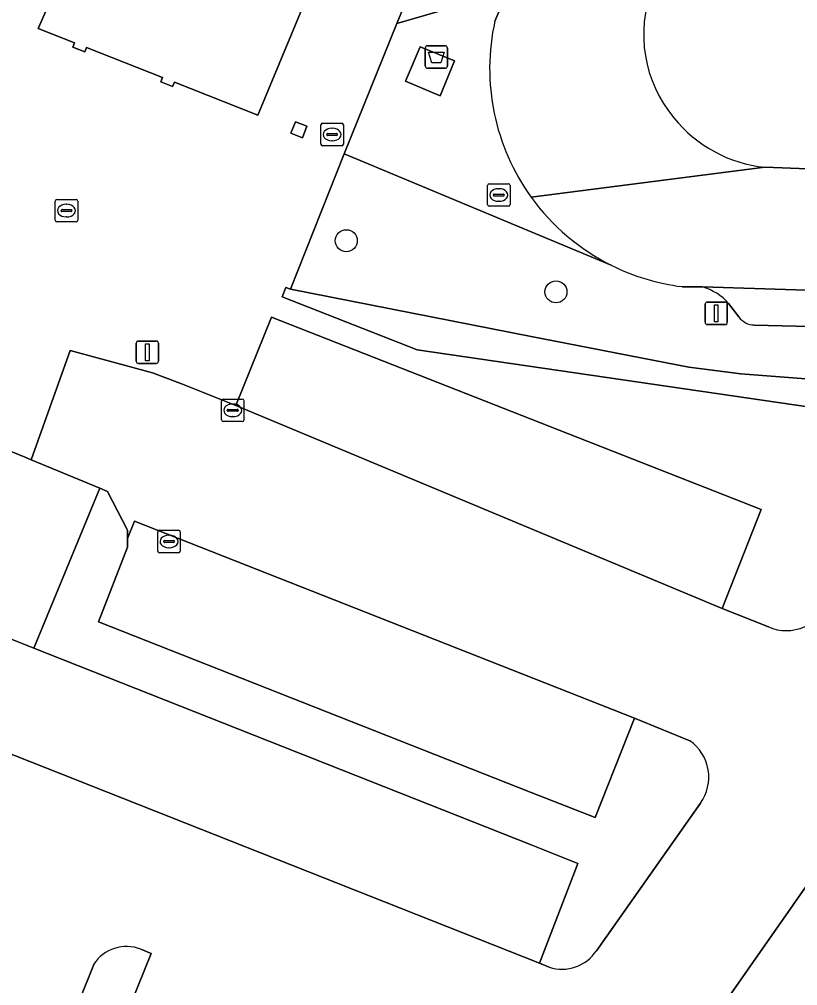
# Model space of a CAD drawing. Extents: x 160023 to 161302, y 384750 to 385707.
# Drawn here: x 160477.22 to 160511.86, y 384872.19 to 384915.19 of the extents above; entities that cross this region are included whole.
import ezdxf

# ---------------------------------------------------------------- set-up
doc = ezdxf.new("R2010")
doc.units = 0
for name, color, linetype in [('IMGEO_Afval_apart_plaats', 7, 'Continuous'), ('IMGEO_Boom', 7, 'Continuous'), ('IMGEO_Groenvoorziening', 7, 'Continuous'), ('IMGEO_Haag', 7, 'Continuous'), ('IMGEO_Kolk', 7, 'Continuous'), ('IMGEO_Lichtmast', 7, 'Continuous'), ('IMGEO_Pand', 7, 'Continuous'), ('IMGEO_Parkeervlak_open', 7, 'Continuous'), ('IMGEO_Rijbaan_lokaal_open', 7, 'Continuous'), ('IMGEO_Rioolput', 7, 'Continuous'), ('IMGEO_Voetpad_gesloten', 7, 'Continuous'), ('IMGEO_Voetpad_open', 7, 'Continuous')]:
    doc.layers.add(name, color=color, linetype=linetype)

msp = doc.modelspace()

# ---------------------------------------------------------------- linework, layer by layer
at = {"layer": 'IMGEO_Afval_apart_plaats'}
for p, q in [((160495.282, 384913.111), (160495.282, 384913.911)), ((160495.282, 384913.911), (160495.282, 384913.111)), ((160495.382, 384914.011), (160496.172, 384914.011)), ((160496.172, 384914.011), (160495.382, 384914.011)), ((160496.272, 384913.911), (160496.272, 384913.111)), ((160496.272, 384913.111), (160496.272, 384913.911)), ((160496.172, 384913.011), (160495.382, 384913.011)), ((160495.382, 384913.011), (160496.172, 384913.011))]:
    msp.add_line(p, q, dxfattribs=at)
msp.add_lwpolyline([(160495.425, 384913.725), (160496.129, 384913.725), (160495.98, 384913.255), (160495.574, 384913.255), (160495.425, 384913.725)], dxfattribs=at)
for centre, start, end in [((160495.382, 384913.911), 90, 180), ((160495.382, 384913.911), 90, 180), ((160496.172, 384913.911), 0, 90), ((160496.172, 384913.911), 360, 90), ((160495.382, 384913.111), 180, 270), ((160495.382, 384913.111), 180, 270), ((160496.172, 384913.111), 270, 0), ((160496.172, 384913.111), 270, 0)]:
    msp.add_arc(centre, 0.1, start, end, dxfattribs=at)
at = {"layer": 'IMGEO_Boom'}
for centre in [(160491.772, 384905.337), (160501.101, 384903.06)]:
    msp.add_circle(centre, 0.489, dxfattribs=at)
at = {"layer": 'IMGEO_Groenvoorziening'}
for points in [[(160491.682, 384909.2), (160494.024, 384915.009), (160500, 384929.409)], [(160442.044, 384920.242), (160468.993, 384909.67), (160467.26, 384905.381), (160473.877, 384902.577), (160471.469, 384896.483), (160470.912, 384895.074), (160474.479, 384895.176), (160474.571, 384895.411), (160475.067, 384896.69), (160477.517, 384895.683), (160477.753, 384895.586), (160479.478, 384900.453), (160483.149, 384899.455), (160484.49, 384898.949), (160486.856, 384897.997), (160488.441, 384901.939), (160500, 384897.398), (160510.225, 384893.382), (160508.49, 384888.974), (160510.554, 384888.154)], [(160490.281, 384916.822), (160487.842, 384910.926), (160484.121, 384912.394), (160484.044, 384912.199), (160483.513, 384912.408), (160483.596, 384912.602), (160480.216, 384913.935), (160480.132, 384913.745), (160479.602, 384913.954), (160479.684, 384914.147), (160478.061, 384914.785), (160478.862, 384916.6)], [(160513.24, 384889.331), (160513.017, 384897.939), (160512.413, 384897.924), (160494.932, 384900.485), (160488.915, 384902.842), (160489.086, 384903.261), (160489.29, 384903.178), (160491.682, 384909.2)], [(160482.037, 384891.705), (160482.037, 384892.079), (160482.037, 384892.453), (160481.149, 384894.17), (160480.804, 384894.331), (160477.873, 384887.204), (160500, 384878.451), (160502.074, 384877.631), (160500.361, 384873.194), (160500.801, 384873.006)], [(160507.062, 384883.089), (160504.591, 384884.088), (160502.847, 384879.666), (160500, 384880.788), (160480.747, 384888.375), (160482.037, 384891.705)], [(160502.898, 384873.737), (160507.526, 384880.314)], [(160480.53, 384873.135), (160479.288, 384870.027), (160481.315, 384869.217), (160483.086, 384873.613)], [(160483.086, 384873.613), (160482.633, 384873.81)]]:
    msp.add_lwpolyline(points, dxfattribs=at)
for points in [[(160489.308, 384910.122), (160489.51, 384910.633), (160490.022, 384910.432), (160489.82, 384909.92)], [(160500, 384901.08), (160489.29, 384903.178), (160489.086, 384903.261), (160488.915, 384902.842), (160494.932, 384900.485), (160512.413, 384897.924), (160513.017, 384897.939), (160512.987, 384899.124), (160509.321, 384899.416), (160507.018, 384899.706)]]:
    msp.add_lwpolyline(points, close=True, dxfattribs=at)
for centre, radius, start, end in [((160511.351, 384889.989), 2.001, 246.5291, 340.7967), ((160505.928, 384881.473), 1.974, 324.0465, 54.9384), ((160481.995, 384872.184), 1.747, 68.5792, 147.0109), ((160501.36, 384874.774), 1.855, 252.4462, 325.9902)]:
    msp.add_arc(centre, radius, start, end, dxfattribs=at)
at = {"layer": 'IMGEO_Haag'}
for points in [[(160480.747, 384888.375), (160482.037, 384891.705), (160482.037, 384892.079), (160482.037, 384892.453), (160481.149, 384894.17), (160480.804, 384894.331), (160477.873, 384887.204), (160500, 384878.451), (160502.074, 384877.631), (160500.361, 384873.194), (160500.801, 384873.006)], [(160507.062, 384883.089), (160504.591, 384884.088), (160502.847, 384879.666), (160500, 384880.788), (160480.747, 384888.375)], [(160502.898, 384873.737), (160507.526, 384880.314)]]:
    msp.add_lwpolyline(points, dxfattribs=at)
for centre, radius, start, end in [((160505.928, 384881.473), 1.974, 324.0465, 54.9384), ((160501.36, 384874.774), 1.855, 252.4462, 325.9902)]:
    msp.add_arc(centre, radius, start, end, dxfattribs=at)
at = {"layer": 'IMGEO_Kolk'}
for p, q in [((160478.894, 384907.176), (160479.746, 384907.176)), ((160478.819, 384906.25), (160478.819, 384907.102)), ((160479.121, 384906.719), (160479.519, 384906.719)), ((160479.307, 384906.956), (160479.332, 384906.956)), ((160479.82, 384907.102), (160479.82, 384906.25)), ((160479.078, 384906.67), (160479.078, 384906.682)), ((160479.516, 384906.633), (160479.118, 384906.633)), ((160479.33, 384906.396), (160479.305, 384906.396)), ((160479.562, 384906.682), (160479.562, 384906.67)), ((160479.746, 384906.176), (160478.894, 384906.176)), ((160486.218, 384897.362), (160486.218, 384898.214)), ((160486.293, 384898.288), (160487.145, 384898.288)), ((160487.219, 384898.214), (160487.219, 384897.362)), ((160486.477, 384897.782), (160486.477, 384897.794)), ((160486.915, 384897.745), (160486.517, 384897.745)), ((160486.52, 384897.831), (160486.918, 384897.831)), ((160486.706, 384898.068), (160486.731, 384898.068)), ((160486.961, 384897.794), (160486.961, 384897.782)), ((160487.145, 384897.288), (160486.293, 384897.288)), ((160486.729, 384897.508), (160486.704, 384897.508)), ((160483.383, 384891.526), (160483.383, 384892.378)), ((160483.458, 384892.452), (160484.31, 384892.452)), ((160483.871, 384892.232), (160483.896, 384892.232)), ((160484.384, 384892.378), (160484.384, 384891.526)), ((160483.642, 384891.946), (160483.642, 384891.958)), ((160484.08, 384891.909), (160483.682, 384891.909)), ((160483.685, 384891.995), (160484.083, 384891.995)), ((160483.894, 384891.672), (160483.869, 384891.672)), ((160484.126, 384891.958), (160484.126, 384891.946)), ((160484.31, 384891.452), (160483.458, 384891.452))]:
    msp.add_line(p, q, dxfattribs=at)
for points in [[(160478.894, 384907.176), (160479.746, 384907.176)], [(160478.819, 384906.25), (160478.819, 384907.102)], [(160479.82, 384907.102), (160479.82, 384906.25)], [(160479.746, 384906.176), (160478.894, 384906.176)], [(160486.218, 384897.362), (160486.218, 384898.214)], [(160486.293, 384898.288), (160487.145, 384898.288)], [(160487.219, 384898.214), (160487.219, 384897.362)], [(160487.145, 384897.288), (160486.293, 384897.288)], [(160483.383, 384891.526), (160483.383, 384892.378)], [(160483.458, 384892.452), (160484.31, 384892.452)], [(160484.384, 384892.378), (160484.384, 384891.526)], [(160484.31, 384891.452), (160483.458, 384891.452)]]:
    msp.add_lwpolyline(points, dxfattribs=at)
for centre, radius, start, end in [((160478.896, 384907.1), 0.0765, 91.552, 178.448), ((160478.896, 384907.1), 0.0765, 91.552, 178.448), ((160479.744, 384907.1), 0.0765, 1.552, 88.448), ((160479.744, 384907.1), 0.0765, 1.552, 88.448), ((160479.118, 384906.679), 0.0403, 85.8775, 175.7526), ((160479.523, 384906.681), 0.0386, 1.7309, 96.639), ((160479.115, 384906.669), 0.0366, 178.938, 274.7102), ((160479.519, 384906.676), 0.043, 264.8664, 352.4533), ((160478.896, 384906.252), 0.0765, 181.552, 268.448), ((160478.896, 384906.252), 0.0765, 181.552, 268.448), ((160479.744, 384906.252), 0.0765, 271.552, 358.448), ((160479.744, 384906.252), 0.0765, 271.552, 358.448), ((160486.295, 384898.212), 0.0765, 91.552, 178.448), ((160486.295, 384898.212), 0.0765, 91.552, 178.448), ((160487.143, 384898.212), 0.0765, 1.552, 88.448), ((160487.143, 384898.212), 0.0765, 1.552, 88.448), ((160486.517, 384897.791), 0.0403, 85.8775, 175.7526), ((160486.514, 384897.781), 0.0366, 178.938, 274.7102), ((160486.918, 384897.788), 0.043, 264.8664, 352.4533), ((160486.922, 384897.793), 0.0386, 1.7309, 96.639), ((160486.295, 384897.364), 0.0765, 181.552, 268.448), ((160486.295, 384897.364), 0.0765, 181.552, 268.448), ((160487.143, 384897.364), 0.0765, 271.552, 358.448), ((160487.143, 384897.364), 0.0765, 271.552, 358.448), ((160483.46, 384892.376), 0.0765, 91.552, 178.448), ((160483.46, 384892.376), 0.0765, 91.552, 178.448), ((160484.308, 384892.376), 0.0765, 1.552, 88.448), ((160484.308, 384892.376), 0.0765, 1.552, 88.448), ((160483.682, 384891.955), 0.0403, 85.8775, 175.7526), ((160483.679, 384891.945), 0.0366, 178.938, 274.7102), ((160484.083, 384891.952), 0.043, 264.8664, 352.4533), ((160484.087, 384891.957), 0.0386, 1.7309, 96.639), ((160483.46, 384891.528), 0.0765, 181.552, 268.448), ((160483.46, 384891.528), 0.0765, 181.552, 268.448), ((160484.308, 384891.528), 0.0765, 271.552, 358.448), ((160484.308, 384891.528), 0.0765, 271.552, 358.448)]:
    msp.add_arc(centre, radius, start, end, dxfattribs=at)
for centre, major_axis, ratio, start_param, end_param in [((160479.306, 384906.676), (-0.387, 0.002), 0.722429, 4.712389, 7.853982), ((160479.331, 384906.676), (-0.39, 0.002), 0.717154, 1.570796, 4.712389), ((160486.705, 384897.788), (-0.387, 0.002), 0.722429, 4.712389, 7.853982), ((160486.73, 384897.788), (-0.39, 0.002), 0.717154, 1.570796, 4.712389), ((160483.87, 384891.952), (-0.387, 0.002), 0.722429, 4.712389, 7.853982), ((160483.895, 384891.952), (-0.39, 0.002), 0.717154, 1.570796, 4.712389)]:
    msp.add_ellipse(centre, major_axis=major_axis, ratio=ratio, start_param=start_param, end_param=end_param, dxfattribs=at)
at = {"layer": 'IMGEO_Lichtmast'}
for p, q in [((160507.736, 384901.707), (160507.736, 384902.507)), ((160507.736, 384902.507), (160507.736, 384901.707)), ((160507.836, 384902.607), (160508.626, 384902.607)), ((160508.626, 384902.607), (160507.836, 384902.607)), ((160508.726, 384902.507), (160508.726, 384901.707)), ((160508.726, 384901.707), (160508.726, 384902.507)), ((160508.626, 384901.607), (160507.836, 384901.607)), ((160507.836, 384901.607), (160508.626, 384901.607)), ((160482.423, 384899.974), (160482.423, 384900.774)), ((160482.423, 384900.774), (160482.423, 384899.974)), ((160482.523, 384900.874), (160483.313, 384900.874)), ((160483.313, 384900.874), (160482.523, 384900.874)), ((160483.413, 384900.774), (160483.413, 384899.974)), ((160483.413, 384899.974), (160483.413, 384900.774)), ((160483.313, 384899.874), (160482.523, 384899.874)), ((160482.523, 384899.874), (160483.313, 384899.874))]:
    msp.add_line(p, q, dxfattribs=at)
for points in [[(160508.156, 384902.482), (160508.306, 384902.482), (160508.306, 384901.732), (160508.156, 384901.732), (160508.156, 384902.482)], [(160482.843, 384900.749), (160482.993, 384900.749), (160482.993, 384899.999), (160482.843, 384899.999), (160482.843, 384900.749)]]:
    msp.add_lwpolyline(points, dxfattribs=at)
for centre, start, end in [((160507.836, 384902.507), 90, 180), ((160507.836, 384902.507), 90, 180), ((160508.626, 384902.507), 0, 90), ((160508.626, 384902.507), 360, 90), ((160507.836, 384901.707), 180, 270), ((160507.836, 384901.707), 180, 270), ((160508.626, 384901.707), 270, 0), ((160508.626, 384901.707), 270, 0), ((160482.523, 384900.774), 90, 180), ((160482.523, 384900.774), 90, 180), ((160483.313, 384900.774), 0, 90), ((160483.313, 384900.774), 360, 90), ((160482.523, 384899.974), 180, 270), ((160482.523, 384899.974), 180, 270), ((160483.313, 384899.974), 270, 0), ((160483.313, 384899.974), 270, 0)]:
    msp.add_arc(centre, 0.1, start, end, dxfattribs=at)
at = {"layer": 'IMGEO_Pand'}
msp.add_lwpolyline([(160478.862, 384916.6), (160478.061, 384914.785), (160479.684, 384914.147), (160479.602, 384913.954), (160480.132, 384913.745), (160480.216, 384913.935), (160483.596, 384912.602), (160483.513, 384912.408), (160484.044, 384912.199), (160484.121, 384912.394), (160487.842, 384910.926), (160490.281, 384916.822)], dxfattribs=at)
msp.add_lwpolyline([(160490.022, 384910.432), (160489.51, 384910.633), (160489.308, 384910.122), (160489.82, 384909.92)], close=True, dxfattribs=at)
at = {"layer": 'IMGEO_Parkeervlak_open'}
for points in [[(160606.288, 384900.713), (160596.107, 384900.95), (160554.072, 384902.039), (160536.975, 384902.502), (160516.39, 384903.001), (160507.614, 384903.278)], [(160508.785, 384902.547), (160509.236, 384901.945)], [(160509.925, 384901.586), (160513.03, 384901.504), (160518.113, 384901.369), (160596.048, 384899.383), (160603.945, 384899.192)]]:
    msp.add_lwpolyline(points, dxfattribs=at)
for points in [[(160486.856, 384897.997), (160508.49, 384888.974), (160510.225, 384893.382), (160500, 384897.398), (160488.441, 384901.939)], [(160504.591, 384884.088), (160482.346, 384892.861), (160482.037, 384892.079), (160482.037, 384891.705), (160480.747, 384888.375), (160500, 384880.788), (160502.847, 384879.666)], [(160477.873, 384887.204), (160475.995, 384887.947), (160474.953, 384885.277), (160474.258, 384883.52), (160500.361, 384873.194), (160502.074, 384877.631), (160500, 384878.451)], [(160522.781, 384883.168), (160517.812, 384886.689), (160517.773, 384884.524), (160483.42, 384835.416), (160487.346, 384832.658), (160500, 384850.695)]]:
    msp.add_lwpolyline(points, close=True, dxfattribs=at)
for centre, radius, start, end in [((160506.94, 384900.894), 2.477, 41.8465, 74.2044), ((160509.945, 384902.464), 0.878, 216.231, 268.7259)]:
    msp.add_arc(centre, radius, start, end, dxfattribs=at)
at = {"layer": 'IMGEO_Rijbaan_lokaal_open'}
for points in [[(160551.797, 385051.655), (160551.101, 385048.214), (160549.872, 385042.903), (160548.874, 385038.986), (160548.476, 385037.579), (160547.562, 385034.63), (160545.538, 385029.573), (160539.962, 385015.952), (160533.412, 385000), (160530.116, 384991.974), (160529.988, 384991.672), (160528.789, 384988.774), (160524.165, 384977.478), (160522.576, 384973.572), (160522.152, 384972.609), (160514.759, 384954.687), (160512.868, 384950.139), (160500.041, 384919.125), (160500, 384919.026), (160499.731, 384918.376), (160498.942, 384916.445), (160498.382, 384915.113)], [(160500, 384907.269), (160510.397, 384908.608)], [(160594.534, 384906.509), (160594.321, 384906.515), (160588.31, 384906.648), (160587.814, 384906.659), (160574.698, 384906.98), (160555.513, 384907.489), (160517.114, 384908.444), (160512.304, 384908.537), (160510.397, 384908.608), (160500, 384907.269)], [(160506.719, 384903.291), (160507.614, 384903.278), (160516.39, 384903.001), (160536.975, 384902.502), (160554.072, 384902.039), (160596.107, 384900.95), (160606.288, 384900.713), (160606.808, 384900.687), (160611.028, 384900.589), (160611.913, 384900.556), (160612.062, 384900.551), (160614.41, 384900.471), (160628.969, 384900.099), (160629.503, 384900.084), (160632.331, 384900.007), (160632.797, 384899.994), (160653.097, 384899.493)], [(160510.554, 384888.154), (160508.49, 384888.974), (160486.856, 384897.997), (160484.49, 384898.949), (160483.149, 384899.455), (160479.478, 384900.453), (160477.753, 384895.586), (160480.804, 384894.331), (160481.149, 384894.17), (160482.037, 384892.453), (160482.037, 384892.079), (160482.346, 384892.861), (160504.591, 384884.088), (160507.062, 384883.089)], [(160500.801, 384873.006), (160500.361, 384873.194), (160474.258, 384883.52), (160474.953, 384885.277), (160472.323, 384886.337), (160471.771, 384884.918), (160470.032, 384880.446), (160469.452, 384878.955), (160473.586, 384877.32)], [(160474.521, 384874.618), (160474.361, 384874.152), (160464.457, 384849.226), (160463.975, 384847.918), (160465.825, 384842.366), (160483.42, 384835.416), (160517.773, 384884.524)], [(160507.526, 384880.314), (160502.898, 384873.737)], [(160482.633, 384873.81), (160483.086, 384873.613), (160481.315, 384869.217), (160485.625, 384867.504), (160494.398, 384864.017)], [(160470.508, 384848.026), (160473.306, 384855.022), (160478.377, 384867.747), (160479.288, 384870.027), (160480.53, 384873.135)]]:
    msp.add_lwpolyline(points, dxfattribs=at)
for centre, radius, start, end in [((160510.764, 384914.506), 5.762, 158.9145, 219.9328), ((160507.928, 384912.993), 9.778, 167.479, 215.8311), ((160510.999, 384914.551), 5.973, 218.812, 264.2111), ((160507.939, 384913.009), 9.797, 215.8682, 243.4298), ((160507.915, 384912.956), 9.738, 243.413, 262.9427), ((160511.351, 384889.989), 2.001, 246.5291, 340.7967), ((160505.928, 384881.473), 1.974, 324.0465, 54.9384), ((160481.995, 384872.184), 1.747, 68.5792, 147.0109), ((160501.36, 384874.774), 1.855, 252.4462, 325.9902)]:
    msp.add_arc(centre, radius, start, end, dxfattribs=at)
at = {"layer": 'IMGEO_Rioolput'}
for p, q in [((160490.639, 384909.636), (160490.639, 384910.488)), ((160490.714, 384910.562), (160491.566, 384910.562)), ((160491.127, 384910.342), (160491.152, 384910.342)), ((160491.64, 384910.488), (160491.64, 384909.636)), ((160490.898, 384910.056), (160490.898, 384910.068)), ((160491.336, 384910.019), (160490.938, 384910.019)), ((160490.941, 384910.105), (160491.339, 384910.105)), ((160491.15, 384909.782), (160491.125, 384909.782)), ((160491.382, 384910.068), (160491.382, 384910.056)), ((160491.566, 384909.562), (160490.714, 384909.562)), ((160498.056, 384906.943), (160498.056, 384907.795)), ((160498.131, 384907.869), (160498.983, 384907.869)), ((160498.544, 384907.649), (160498.569, 384907.649)), ((160499.057, 384907.795), (160499.057, 384906.943)), ((160498.315, 384907.363), (160498.315, 384907.375)), ((160498.753, 384907.326), (160498.355, 384907.326)), ((160498.358, 384907.412), (160498.756, 384907.412)), ((160498.799, 384907.375), (160498.799, 384907.363)), ((160498.983, 384906.869), (160498.131, 384906.869)), ((160498.567, 384907.089), (160498.542, 384907.089))]:
    msp.add_line(p, q, dxfattribs=at)
for points in [[(160490.639, 384909.636), (160490.639, 384910.488)], [(160490.714, 384910.562), (160491.566, 384910.562)], [(160491.64, 384910.488), (160491.64, 384909.636)], [(160491.566, 384909.562), (160490.714, 384909.562)], [(160498.056, 384906.943), (160498.056, 384907.795)], [(160498.131, 384907.869), (160498.983, 384907.869)], [(160499.057, 384907.795), (160499.057, 384906.943)], [(160498.983, 384906.869), (160498.131, 384906.869)]]:
    msp.add_lwpolyline(points, dxfattribs=at)
for centre, radius, start, end in [((160490.716, 384910.486), 0.0765, 91.552, 178.448), ((160490.716, 384910.486), 0.0765, 91.552, 178.448), ((160491.564, 384910.486), 0.0765, 1.552, 88.448), ((160491.564, 384910.486), 0.0765, 1.552, 88.448), ((160490.938, 384910.065), 0.0403, 85.8775, 175.7526), ((160490.935, 384910.055), 0.0366, 178.938, 274.7102), ((160491.339, 384910.062), 0.043, 264.8664, 352.4533), ((160491.343, 384910.067), 0.0386, 1.7309, 96.639), ((160490.716, 384909.638), 0.0765, 181.552, 268.448), ((160490.716, 384909.638), 0.0765, 181.552, 268.448), ((160491.564, 384909.638), 0.0765, 271.552, 358.448), ((160491.564, 384909.638), 0.0765, 271.552, 358.448), ((160498.133, 384907.793), 0.0765, 91.552, 178.448), ((160498.133, 384907.793), 0.0765, 91.552, 178.448), ((160498.981, 384907.793), 0.0765, 1.552, 88.448), ((160498.981, 384907.793), 0.0765, 1.552, 88.448), ((160498.355, 384907.372), 0.0403, 85.8775, 175.7526), ((160498.352, 384907.362), 0.0366, 178.938, 274.7102), ((160498.756, 384907.369), 0.043, 264.8664, 352.4533), ((160498.76, 384907.374), 0.0386, 1.7309, 96.639), ((160498.133, 384906.945), 0.0765, 181.552, 268.448), ((160498.133, 384906.945), 0.0765, 181.552, 268.448), ((160498.981, 384906.945), 0.0765, 271.552, 358.448), ((160498.981, 384906.945), 0.0765, 271.552, 358.448)]:
    msp.add_arc(centre, radius, start, end, dxfattribs=at)
for centre, major_axis, ratio, start_param, end_param in [((160491.126, 384910.062), (-0.387, 0.002), 0.722429, 4.712389, 7.853982), ((160491.151, 384910.062), (-0.39, 0.002), 0.717154, 1.570796, 4.712389), ((160498.543, 384907.369), (-0.387, 0.002), 0.722429, 4.712389, 7.853982), ((160498.568, 384907.369), (-0.39, 0.002), 0.717154, 1.570796, 4.712389)]:
    msp.add_ellipse(centre, major_axis=major_axis, ratio=ratio, start_param=start_param, end_param=end_param, dxfattribs=at)
at = {"layer": 'IMGEO_Voetpad_gesloten'}
msp.add_lwpolyline([(160495.062, 384913.97), (160494.41, 384912.43), (160495.95, 384911.776), (160496.579, 384913.336)], close=True, dxfattribs=at)
at = {"layer": 'IMGEO_Voetpad_open'}
for points in [[(160510.623, 384949.157), (160511.57, 384951.408), (160509.487, 384952.268), (160505.507, 384942.679), (160500, 384929.409), (160494.024, 384915.009), (160498.942, 384916.445), (160499.731, 384918.376), (160500, 384919.026), (160500.041, 384919.125), (160500.054, 384919.314), (160500.025, 384919.7), (160500, 384919.906), (160499.98, 384920.029), (160499.911, 384920.29), (160499.596, 384921.203), (160499.391, 384922.005), (160499.989, 384923.451), (160499.108, 384923.795), (160499.718, 384925.36), (160500.633, 384925.006)], [(160495.062, 384913.97), (160496.579, 384913.336), (160495.95, 384911.776), (160494.41, 384912.43)], [(160480.804, 384894.331), (160477.753, 384895.586), (160477.517, 384895.683), (160475.067, 384896.69), (160474.571, 384895.411), (160474.479, 384895.176), (160470.663, 384885.349), (160471.771, 384884.918), (160472.323, 384886.337), (160474.953, 384885.277), (160475.995, 384887.947), (160477.873, 384887.204)]]:
    msp.add_lwpolyline(points, close=True, dxfattribs=at)
for points in [[(160498.382, 384915.113), (160498.942, 384916.445), (160494.024, 384915.009), (160491.682, 384909.2), (160500, 384905.731), (160503.557, 384904.247)], [(160503.557, 384904.247), (160500, 384905.731), (160491.682, 384909.2), (160489.29, 384903.178), (160500, 384901.08), (160507.018, 384899.706), (160509.321, 384899.416), (160512.987, 384899.124), (160513.03, 384901.504), (160509.925, 384901.586)], [(160510.397, 384908.608), (160512.304, 384908.537)], [(160507.614, 384903.278), (160506.719, 384903.291)], [(160509.236, 384901.945), (160508.785, 384902.547)]]:
    msp.add_lwpolyline(points, dxfattribs=at)
for centre, radius, start, end in [((160510.764, 384914.506), 5.762, 158.9145, 219.9328), ((160507.928, 384912.993), 9.778, 167.479, 215.8311), ((160510.999, 384914.551), 5.973, 218.812, 264.2111), ((160507.939, 384913.009), 9.797, 215.8682, 243.4298), ((160507.915, 384912.956), 9.738, 243.413, 262.9427), ((160506.94, 384900.894), 2.477, 41.8465, 74.2044), ((160509.945, 384902.464), 0.878, 216.231, 268.7259)]:
    msp.add_arc(centre, radius, start, end, dxfattribs=at)

doc.saveas('drawing.dxf')
